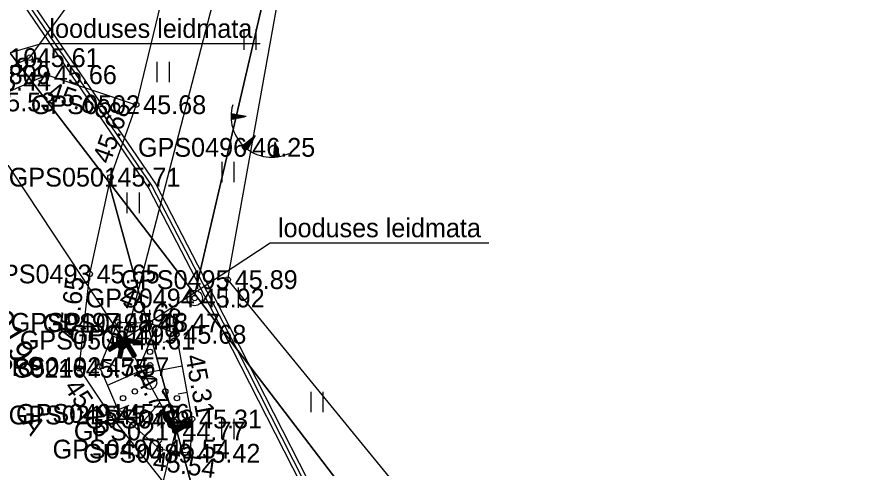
# Model space of a CAD drawing. Extents: x 551623 to 559850, y 6561220 to 6567135.
# Drawn here: x 557214.11 to 557245.87, y 6565529.14 to 6565545.96 of the extents above; entities that cross this region are included whole.
import ezdxf

# ---------------------------------------------------------------- set-up
doc = ezdxf.new("R2010")
doc.units = 0
for name, color, linetype in [('HALJASTUS', 7, 'Continuous'), ('KORGUS-EH2000', 7, 'Continuous'), ('MOOTKORG-EH2000', 7, 'Continuous'), ('MOOTMPUNKT', 7, 'Continuous'), ('MOOTNR', 7, 'Continuous'), ('MOOTPIIR', 7, 'Continuous'), ('MPKAABEL', 7, 'Continuous'), ('PIIR', 7, 'Continuous'), ('PIIRIMLEITUD', 7, 'Continuous'), ('RELJEEF', 7, 'Continuous'), ('TEE', 7, 'Continuous'), ('TRUUP', 7, 'Continuous')]:
    doc.layers.add(name, color=color, linetype=linetype)

msp = doc.modelspace()

# ---------------------------------------------------------------- linework, layer by layer
at = {"layer": 'HALJASTUS'}
for p, q in [((557222.539, 6565545.503), (557222.539, 6565544.742)), ((557222.994, 6565545.503), (557222.994, 6565544.742)), ((557219.309, 6565544.298), (557219.309, 6565543.537)), ((557219.764, 6565544.298), (557219.764, 6565543.537)), ((557221.722, 6565540.57), (557221.722, 6565539.809)), ((557222.177, 6565540.57), (557222.177, 6565539.809)), ((557218.194, 6565539.424), (557218.194, 6565538.663)), ((557218.649, 6565539.424), (557218.649, 6565538.663)), ((557221.884, 6565535.896), (557221.884, 6565535.135)), ((557222.339, 6565535.896), (557222.339, 6565535.135)), ((557219.039, 6565535.066), (557219.039, 6565534.305)), ((557219.494, 6565535.066), (557219.494, 6565534.305)), ((557225.03, 6565532.01), (557225.03, 6565531.249)), ((557225.485, 6565532.01), (557225.485, 6565531.249)), ((557221.718, 6565531.005), (557221.718, 6565530.244)), ((557222.173, 6565531.005), (557222.173, 6565530.244))]:
    msp.add_line(p, q, dxfattribs=at)
for centre, radius in [((557219.055, 6565533.5), 0.1), ((557219.055, 6565533), 0.1), ((557219.055, 6565532.35), 0.25), ((557218.49, 6565532.025), 0.1), ((557219.62, 6565532.025), 0.1), ((557218.055, 6565531.775), 0.1), ((557220.055, 6565531.775), 0.1)]:
    msp.add_circle(centre, radius, dxfattribs=at)
at = {"layer": 'KORGUS-EH2000'}
for centre in [(557215.219, 6565543.815), (557218.541, 6565542.697), (557216.81, 6565536.399), (557221.944, 6565536.187), (557220.034, 6565534.151), (557216.407, 6565532.888), (557220.617, 6565530.998), (557220.001, 6565530.554), (557219.421, 6565529.879)]:
    msp.add_circle(centre, 0.1, dxfattribs=at)
at = {"layer": 'MOOTMPUNKT'}
for centre in [(557214.58, 6565544.448), (557215.219, 6565543.815), (557218.541, 6565542.697), (557222.596, 6565541.11), (557217.583, 6565540.001), (557216.81, 6565536.399), (557221.944, 6565536.187), (557220.717, 6565535.502), (557217.864, 6565534.597), (557219.052, 6565534.569), (557218.133, 6565533.935), (557220.034, 6565534.151), (557217.173, 6565532.944), (557216.407, 6565532.888), (557217.576, 6565531.147), (557217.92, 6565531.207), (557220.617, 6565530.998), (557220.001, 6565530.554), (557219.421, 6565529.879), (557220.557, 6565529.725)]:
    msp.add_circle(centre, 0.1, dxfattribs=at)
at = {"layer": 'MOOTPIIR'}
msp.add_lwpolyline([(557260.359, 6565490.738), (557251.832, 6565498.956), (557268.521, 6565527.888), (557281.159, 6565552.652), (557282.992, 6565558.9), (557276.665, 6565563.199), (557274.078, 6565564.234), (557268.225, 6565556.681), (557258.656, 6565536.501), (557254.413, 6565528.556), (557244.461, 6565510.001), (557234.085, 6565521.347), (557221.944, 6565536.187), (557223.901, 6565547.053), (557226.743, 6565560.798), (557232.03, 6565580.807)], dxfattribs=at)
at = {"layer": 'MPKAABEL'}
for points in [[(557210.203, 6565552.121), (557210.809, 6565551.219), (557211.326, 6565550.845), (557219.007, 6565539.58), (557222.109, 6565533.603), (557224.674, 6565528.557), (557232.321, 6565518.779), (557231.915, 6565517.669), (557223.364, 6565515.091), (557214.02, 6565512.972), (557212.862, 6565512.315), (557212.385, 6565511.357), (557207.948, 6565491.367), (557206.56, 6565485.621), (557202.041, 6565465.59), (557200.474, 6565457.882), (557200.884, 6565457.447)], [(557210.324, 6565552.209), (557210.919, 6565551.325), (557211.435, 6565550.951), (557219.136, 6565539.657), (557222.243, 6565533.672), (557224.801, 6565528.638), (557233.939, 6565516.954), (557240.894, 6565507.613), (557243.634, 6565503.891), (557245.803, 6565502.047), (557246.442, 6565501.845), (557246.892, 6565501.18), (557256.964, 6565492.747), (557271.731, 6565479.147), (557281.188, 6565471.572), (557281.649, 6565470.848), (557281.274, 6565470.239), (557276.896, 6565463.876), (557276.667, 6565463.102)], [(557210.445, 6565552.298), (557211.028, 6565551.431), (557211.544, 6565551.057), (557219.265, 6565539.734), (557222.376, 6565533.74), (557224.928, 6565528.719), (557234.058, 6565517.045), (557241.014, 6565507.702), (557243.744, 6565503.995), (557257.063, 6565492.859), (557271.829, 6565479.261), (557281.302, 6565471.674), (557281.826, 6565470.849), (557281.4, 6565470.157), (557277.041, 6565463.822), (557276.667, 6565463.102)]]:
    msp.add_lwpolyline(points, dxfattribs=at)
at = {"layer": 'PIIR'}
for points in [[(557247.16, 6565644.8), (557243.52, 6565632.96), (557239.6, 6565616.81), (557237.1, 6565606.05), (557268.54, 6565624.34), (557273.15, 6565615.44), (557233.99, 6565592.65), (557220.72, 6565535.64), (557217.51, 6565539.84), (557210.7, 6565548.72), (557215.43, 6565552.43), (557216.16, 6565551.43), (557232.31, 6565621.12), (557235.81, 6565635.09), (557239.68, 6565647.67)], [(557210.7, 6565548.72), (557217.51, 6565539.84), (557224.65, 6565513.73), (557212.93, 6565510.39)]]:
    msp.add_lwpolyline(points, dxfattribs=at)
for points in [[(557220.72, 6565535.64), (557233.99, 6565592.65), (557277.21, 6565560.2), (557246.92, 6565501.3)], [(557224.65, 6565513.73), (557217.51, 6565539.84), (557220.72, 6565535.64), (557246.92, 6565501.3), (557275.95, 6565476.52), (557283.59, 6565470.01), (557285.82, 6565468.48), (557319.26, 6565446.05), (557321.79, 6565446.66), (557331.72, 6565439.99), (557325.05, 6565430.04), (557276.37, 6565462.87), (557239.51, 6565494.32)]]:
    msp.add_lwpolyline(points, close=True, dxfattribs=at)
at = {"layer": 'PIIRIMLEITUD'}
msp.add_circle((557220.717, 6565535.502), 0.285, dxfattribs=at)
at = {"layer": 'RELJEEF'}
for p, q in [((557222.069, 6565542.297), (557222.136, 6565542.35)), ((557222.069, 6565542.264), (557222.168, 6565542.344)), ((557222.069, 6565542.232), (557222.201, 6565542.338)), ((557222.07, 6565542.201), (557222.233, 6565542.331)), ((557222.071, 6565542.33), (557222.104, 6565542.356)), ((557222.071, 6565542.17), (557222.265, 6565542.325)), ((557222.629, 6565542.255), (557222.073, 6565542.362)), ((557222.629, 6565542.255), (557222.073, 6565542.146)), ((557222.083, 6565542.148), (557222.297, 6565542.319)), ((557222.136, 6565542.158), (557222.329, 6565542.313)), ((557222.189, 6565542.169), (557222.362, 6565542.307)), ((557222.242, 6565542.179), (557222.394, 6565542.3)), ((557222.295, 6565542.189), (557222.426, 6565542.294)), ((557222.348, 6565542.2), (557222.458, 6565542.288)), ((557222.401, 6565542.21), (557222.491, 6565542.282)), ((557222.454, 6565542.221), (557222.523, 6565542.275)), ((557222.507, 6565542.231), (557222.555, 6565542.269)), ((557222.56, 6565542.241), (557222.587, 6565542.263)), ((557222.961, 6565541.535), (557222.517, 6565541.183)), ((557222.662, 6565541.057), (557222.67, 6565541.304)), ((557222.961, 6565541.535), (557222.681, 6565541.042)), ((557222.686, 6565541.051), (557222.696, 6565541.325)), ((557222.713, 6565541.098), (557222.722, 6565541.345)), ((557222.74, 6565541.145), (557222.748, 6565541.366)), ((557222.766, 6565541.192), (557222.773, 6565541.386)), ((557222.793, 6565541.239), (557222.799, 6565541.406)), ((557222.82, 6565541.286), (557222.825, 6565541.427)), ((557222.846, 6565541.333), (557222.85, 6565541.447)), ((557222.873, 6565541.38), (557222.876, 6565541.467)), ((557222.9, 6565541.427), (557222.902, 6565541.488)), ((557222.926, 6565541.474), (557222.928, 6565541.508)), ((557223.693, 6565541.311), (557223.651, 6565540.745)), ((557223.693, 6565541.311), (557223.866, 6565540.771)), ((557222.54, 6565541.16), (557222.542, 6565541.203)), ((557222.564, 6565541.138), (557222.567, 6565541.223)), ((557222.589, 6565541.116), (557222.593, 6565541.243)), ((557222.613, 6565541.095), (557222.619, 6565541.264)), ((557222.637, 6565541.076), (557222.645, 6565541.284)), ((557223.863, 6565540.781), (557223.668, 6565540.974)), ((557223.846, 6565540.832), (557223.67, 6565541.006)), ((557223.83, 6565540.884), (557223.673, 6565541.039)), ((557223.813, 6565540.935), (557223.675, 6565541.072)), ((557223.797, 6565540.987), (557223.678, 6565541.105)), ((557223.78, 6565541.038), (557223.68, 6565541.137)), ((557223.764, 6565541.09), (557223.683, 6565541.17)), ((557223.748, 6565541.141), (557223.685, 6565541.203)), ((557223.731, 6565541.193), (557223.688, 6565541.235)), ((557223.715, 6565541.244), (557223.69, 6565541.268)), ((557223.684, 6565540.747), (557223.653, 6565540.777)), ((557223.716, 6565540.75), (557223.656, 6565540.81)), ((557223.749, 6565540.753), (557223.658, 6565540.843)), ((557223.78, 6565540.757), (557223.661, 6565540.875)), ((557223.811, 6565540.761), (557223.663, 6565540.908)), ((557223.842, 6565540.766), (557223.666, 6565540.941)), ((557218.326, 6565534.586), (557218.319, 6565534.298)), ((557219.304, 6565534.461), (557218.668, 6565532.968)), ((557217.656, 6565534.101), (557218.157, 6565533.891)), ((557220.071, 6565533.947), (557219.542, 6565533.85)), ((557217.271, 6565533.178), (557217.77, 6565532.969)), ((557217.468, 6565532.258), (557218.754, 6565532.811)), ((557220.253, 6565532.964), (557218.816, 6565532.698)), ((557220.435, 6565531.981), (557220.102, 6565531.919)), ((557217.863, 6565531.34), (557218.276, 6565531.517)), ((557218.56, 6565530.64), (557219.418, 6565531.61)), ((557220.617, 6565530.998), (557219.836, 6565530.853)), ((557219.31, 6565529.978), (557219.496, 6565530.189))]:
    msp.add_line(p, q, dxfattribs=at)
for points in [[(557220.617, 6565530.998), (557220.034, 6565534.151), (557219.052, 6565534.569), (557217.864, 6565534.597), (557217.173, 6565532.944), (557217.92, 6565531.207), (557219.421, 6565529.879), (557220.557, 6565529.725), (557220.617, 6565530.998)], [(557218.133, 6565533.935), (557220.001, 6565530.554)]]:
    msp.add_lwpolyline(points, dxfattribs=at)
msp.add_arc((557223.582, 6565542.257), 1.514, 163.4234, 295.1745, dxfattribs=at)
at = {"layer": 'TEE'}
for points in [[(557212.77, 6565543.567), (557214.58, 6565544.448), (557215.973, 6565546.356), (557217.081, 6565550.023), (557220.227, 6565562.985), (557221.475, 6565570.114), (557224.221, 6565582.625), (557225.413, 6565590.016), (557228.429, 6565600.116), (557229.743, 6565603.685), (557230.125, 6565607.263), (557231.922, 6565613.779), (557233.029, 6565613.436), (557233.514, 6565609.814), (557234.31, 6565606.246), (557234.948, 6565604.777), (557236.542, 6565603.51), (557239.354, 6565604.872), (557243.725, 6565606.519), (557249.048, 6565609.17), (557251.842, 6565610.267), (557255.003, 6565610.368), (557259.039, 6565609.66), (557262.07, 6565608.308)], [(557245.531, 6565598.112), (557244.258, 6565599.731), (557242.076, 6565600.586), (557239.713, 6565600.229), (557235.642, 6565598.419), (557233.664, 6565596.869), (557231.395, 6565594.227), (557230.464, 6565591.996), (557228.773, 6565587.376), (557227.498, 6565580.515), (557223.017, 6565561.333), (557220.246, 6565549.793), (557218.541, 6565542.697)], [(557212.926, 6565542.8), (557215.219, 6565543.815), (557218.541, 6565542.697), (557217.583, 6565540.001), (557216.81, 6565536.399), (557216.407, 6565532.888), (557217.576, 6565531.147), (557220.093, 6565527.969), (557222.805, 6565524.751), (557220.12, 6565522.654), (557218.372, 6565523.589), (557216.531, 6565523.904), (557215.22, 6565522.74), (557214.253, 6565520.511), (557211.149, 6565508.435)]]:
    msp.add_lwpolyline(points, dxfattribs=at)
at = {"layer": 'TRUUP'}
for p, q in [((557221.992, 6565548.8), (557218.133, 6565533.935)), ((557211.448, 6565543.939), (557218.056, 6565533.957)), ((557218.158, 6565534.033), (557217.487, 6565533.638)), ((557218, 6565534.041), (557217.845, 6565533.278)), ((557218.138, 6565533.868), (557217.989, 6565533.985)), ((557218.192, 6565533.857), (557217.995, 6565534.012)), ((557218.763, 6565533.886), (557218, 6565534.041)), ((557218.247, 6565533.846), (557218, 6565534.04)), ((557218.301, 6565533.835), (557218.053, 6565534.03)), ((557218.095, 6565533.831), (557218.085, 6565533.99)), ((557218.356, 6565533.823), (557218.107, 6565534.019)), ((557218.121, 6565533.815), (557218.109, 6565534.004)), ((557218.149, 6565533.767), (557218.133, 6565534.018)), ((557218.178, 6565533.719), (557218.157, 6565534.032)), ((557218.553, 6565533.362), (557218.158, 6565534.033)), ((557218.41, 6565533.812), (557218.162, 6565534.008)), ((557218.206, 6565533.671), (557218.185, 6565533.987)), ((557218.464, 6565533.801), (557218.216, 6565533.997)), ((557218.519, 6565533.79), (557218.27, 6565533.986)), ((557218.133, 6565533.935), (557217.523, 6565533.577)), ((557217.564, 6565533.519), (557217.554, 6565533.678)), ((557218.108, 6565533.838), (557217.559, 6565533.516)), ((557217.588, 6565533.533), (557217.578, 6565533.692)), ((557217.613, 6565533.547), (557217.602, 6565533.706)), ((557217.637, 6565533.561), (557217.626, 6565533.72)), ((557217.661, 6565533.575), (557217.651, 6565533.734)), ((557217.685, 6565533.589), (557217.675, 6565533.749)), ((557217.709, 6565533.604), (557217.699, 6565533.763)), ((557217.733, 6565533.618), (557217.723, 6565533.777)), ((557217.757, 6565533.632), (557217.747, 6565533.791)), ((557217.781, 6565533.646), (557217.771, 6565533.805)), ((557217.806, 6565533.66), (557217.795, 6565533.819)), ((557217.83, 6565533.675), (557217.819, 6565533.834)), ((557217.854, 6565533.689), (557217.844, 6565533.848)), ((557217.878, 6565533.703), (557217.868, 6565533.862)), ((557217.902, 6565533.717), (557217.892, 6565533.876)), ((557218.056, 6565533.957), (557217.915, 6565533.264)), ((557217.926, 6565533.731), (557217.916, 6565533.89)), ((557218.053, 6565533.585), (557217.928, 6565533.683)), ((557218.058, 6565533.612), (557217.933, 6565533.711)), ((557218.064, 6565533.639), (557217.939, 6565533.738)), ((557217.95, 6565533.746), (557217.94, 6565533.905)), ((557218.07, 6565533.667), (557217.944, 6565533.766)), ((557218.075, 6565533.694), (557217.95, 6565533.793)), ((557218.081, 6565533.722), (557217.956, 6565533.82)), ((557218.086, 6565533.749), (557217.961, 6565533.848)), ((557217.975, 6565533.76), (557217.964, 6565533.919)), ((557218.092, 6565533.777), (557217.967, 6565533.875)), ((557218.098, 6565533.804), (557217.972, 6565533.903)), ((557218.103, 6565533.831), (557217.978, 6565533.93)), ((557218.109, 6565533.859), (557217.983, 6565533.958)), ((557218.112, 6565533.873), (557217.985, 6565533.25)), ((557217.999, 6565533.774), (557217.988, 6565533.933)), ((557218.023, 6565533.788), (557218.013, 6565533.947)), ((557218.047, 6565533.802), (557218.037, 6565533.961)), ((557218.749, 6565533.816), (557218.056, 6565533.957)), ((557218.071, 6565533.816), (557218.061, 6565533.976)), ((557218.43, 6565533.29), (557218.108, 6565533.838)), ((557218.735, 6565533.746), (557218.112, 6565533.873)), ((557218.491, 6565533.326), (557218.133, 6565533.935)), ((557218.234, 6565533.623), (557218.213, 6565533.939)), ((557218.262, 6565533.575), (557218.242, 6565533.891)), ((557218.29, 6565533.527), (557218.27, 6565533.843)), ((557218.318, 6565533.48), (557218.298, 6565533.795)), ((557218.573, 6565533.779), (557218.325, 6565533.975)), ((557218.347, 6565533.432), (557218.326, 6565533.747)), ((557218.375, 6565533.384), (557218.354, 6565533.699)), ((557218.628, 6565533.768), (557218.379, 6565533.964)), ((557218.682, 6565533.757), (557218.434, 6565533.953)), ((557218.735, 6565533.747), (557218.488, 6565533.942)), ((557218.741, 6565533.775), (557218.543, 6565533.931)), ((557218.746, 6565533.802), (557218.597, 6565533.92)), ((557218.752, 6565533.83), (557218.652, 6565533.909)), ((557218.757, 6565533.857), (557218.706, 6565533.897)), ((557218.735, 6565533.746), (557218.763, 6565533.886)), ((557217.559, 6565533.516), (557217.487, 6565533.638)), ((557217.509, 6565533.602), (557217.506, 6565533.649)), ((557217.537, 6565533.554), (557217.53, 6565533.663)), ((557217.986, 6565533.255), (557217.861, 6565533.354)), ((557217.992, 6565533.283), (557217.866, 6565533.381)), ((557217.997, 6565533.31), (557217.872, 6565533.409)), ((557218.003, 6565533.338), (557217.877, 6565533.436)), ((557218.008, 6565533.365), (557217.883, 6565533.464)), ((557218.014, 6565533.393), (557217.889, 6565533.491)), ((557218.019, 6565533.42), (557217.894, 6565533.519)), ((557218.025, 6565533.447), (557217.9, 6565533.546)), ((557218.031, 6565533.475), (557217.905, 6565533.573)), ((557218.036, 6565533.502), (557217.911, 6565533.601)), ((557218.042, 6565533.53), (557217.917, 6565533.628)), ((557218.047, 6565533.557), (557217.922, 6565533.656)), ((557218.403, 6565533.336), (557218.382, 6565533.652)), ((557218.431, 6565533.29), (557218.411, 6565533.604)), ((557218.43, 6565533.29), (557218.553, 6565533.362)), ((557218.455, 6565533.304), (557218.439, 6565533.556)), ((557218.479, 6565533.319), (557218.467, 6565533.508)), ((557218.503, 6565533.333), (557218.495, 6565533.46)), ((557218.527, 6565533.347), (557218.523, 6565533.412)), ((557217.985, 6565533.25), (557217.845, 6565533.278)), ((557217.887, 6565533.27), (557217.85, 6565533.299)), ((557217.941, 6565533.259), (557217.855, 6565533.327)), ((557219.696, 6565531.196), (557219.574, 6565531.123)), ((557219.599, 6565531.138), (557219.604, 6565531.073)), ((557219.623, 6565531.153), (557219.633, 6565531.025)), ((557219.635, 6565531.16), (557220.001, 6565530.554)), ((557219.647, 6565531.167), (557219.662, 6565530.978)), ((557219.671, 6565531.181), (557219.691, 6565530.93)), ((557219.695, 6565531.196), (557219.719, 6565530.883)), ((557219.696, 6565531.196), (557220.025, 6565530.652)), ((557219.724, 6565531.151), (557219.748, 6565530.835)), ((557219.574, 6565531.123), (557219.977, 6565530.457)), ((557219.752, 6565531.103), (557219.777, 6565530.788)), ((557219.781, 6565531.056), (557219.806, 6565530.74)), ((557219.81, 6565531.008), (557219.834, 6565530.693)), ((557219.839, 6565530.96), (557219.863, 6565530.645)), ((557219.867, 6565530.913), (557219.892, 6565530.597)), ((557219.896, 6565530.865), (557219.92, 6565530.55)), ((557219.925, 6565530.818), (557219.949, 6565530.502)), ((557219.977, 6565530.457), (557220.643, 6565530.859)), ((557220.001, 6565530.554), (557220.606, 6565530.92)), ((557220.025, 6565530.652), (557220.569, 6565530.981)), ((557220.301, 6565530.819), (557220.313, 6565530.66)), ((557220.325, 6565530.834), (557220.337, 6565530.675)), ((557220.349, 6565530.848), (557220.361, 6565530.689)), ((557220.373, 6565530.862), (557220.385, 6565530.704)), ((557220.397, 6565530.877), (557220.409, 6565530.718)), ((557220.421, 6565530.891), (557220.433, 6565530.732)), ((557220.445, 6565530.906), (557220.457, 6565530.747)), ((557220.469, 6565530.92), (557220.481, 6565530.761)), ((557220.493, 6565530.935), (557220.505, 6565530.776)), ((557220.517, 6565530.949), (557220.529, 6565530.79)), ((557220.541, 6565530.964), (557220.553, 6565530.805)), ((557220.564, 6565530.978), (557220.577, 6565530.819)), ((557220.569, 6565530.981), (557220.643, 6565530.859)), ((557220.592, 6565530.943), (557220.601, 6565530.834)), ((557220.621, 6565530.896), (557220.625, 6565530.848)), ((557220.001, 6565530.554), (557217.829, 6565521.747)), ((557219.954, 6565530.77), (557219.978, 6565530.457)), ((557219.982, 6565530.723), (557220.002, 6565530.472)), ((557220.011, 6565530.675), (557220.026, 6565530.486)), ((557220.037, 6565530.66), (557220.05, 6565530.501)), ((557220.061, 6565530.674), (557220.074, 6565530.515)), ((557220.085, 6565530.689), (557220.098, 6565530.53)), ((557220.109, 6565530.703), (557220.122, 6565530.544)), ((557220.133, 6565530.718), (557220.145, 6565530.559)), ((557220.157, 6565530.732), (557220.169, 6565530.573)), ((557220.181, 6565530.747), (557220.193, 6565530.588)), ((557220.205, 6565530.761), (557220.217, 6565530.602)), ((557220.229, 6565530.776), (557220.241, 6565530.617)), ((557220.253, 6565530.79), (557220.265, 6565530.631)), ((557220.277, 6565530.805), (557220.289, 6565530.646))]:
    msp.add_line(p, q, dxfattribs=at)
for points in [[(557211.448, 6565543.939), (557215.023, 6565544.978), (557223.153, 6565544.978)], [(557218.056, 6565533.957), (557223.521, 6565537.558), (557231.652, 6565537.558)]]:
    msp.add_lwpolyline(points, dxfattribs=at)

# ---------------------------------------------------------------- texts
at = {"layer": 'KORGUS-EH2000'}
for s, rotation, p in [(' 45.66', 341.3997, (557214.94, 6565542.986)), (' 45.68', 70.4316, (557217.474, 6565540.212)), (' 45.65', 83.4539, (557216.316, 6565533.671)), (' 45.68', 336.9354, (557217.615, 6565535.37)), (' 45.31', 280.4773, (557220.315, 6565533.594)), (' 44.77', 298.92, (557218.159, 6565533.146)), (' 45.75', 303.8675, (557215.681, 6565532.4)), (' 45.54', 352.2835, (557218.871, 6565529.146))]:
    msp.add_text(s, height=0.7, rotation=rotation, dxfattribs=at).set_placement(p)
msp.add_text(' 45.89', height=0.7, dxfattribs=at).set_placement((557221.944, 6565535.837))
at = {"layer": 'MOOTKORG-EH2000'}
for s, p in [(' 45.61', (557214.58, 6565544.099)), (' 45.22', (557212.503, 6565543.743)), (' 45.66', (557215.219, 6565543.465)), (' 45.44', (557212.77, 6565543.217)), (' 45.53', (557212.926, 6565542.45)), (' 45.68', (557218.541, 6565542.347)), (' 46.25', (557222.596, 6565540.76)), (' 45.71', (557217.583, 6565539.65)), (' 45.65', (557216.81, 6565536.049)), (' 45.89', (557221.944, 6565535.837)), (' 45.92', (557220.717, 6565535.152)), (' 45.48', (557217.864, 6565534.247)), (' 45.47', (557219.052, 6565534.219)), (' 45.68', (557220.034, 6565533.801)), (' 44.61', (557218.133, 6565533.585)), (' 45.75', (557216.407, 6565532.538)), (' 45.57', (557217.173, 6565532.594)), (' 45.77', (557217.576, 6565530.798)), (' 45.66', (557217.92, 6565530.857)), (' 45.31', (557220.617, 6565530.647)), (' 44.77', (557220.001, 6565530.204)), (' 45.54', (557219.421, 6565529.529)), (' 45.42', (557220.557, 6565529.375))]:
    msp.add_text(s, height=0.7, dxfattribs=at).set_placement(p)
at = {"layer": 'MOOTNR'}
for s, p in [('GPS0810 ', (557210.801, 6565544.099)), ('GPS0809 ', (557211.299, 6565543.465)), ('GPS0502 ', (557214.622, 6565542.347)), ('GPS0496 ', (557218.606, 6565540.76)), ('GPS0501 ', (557213.803, 6565539.65)), ('GPS0493 ', (557212.821, 6565536.049)), ('GPS0495 ', (557217.954, 6565535.837)), ('GPS0494 ', (557216.658, 6565535.152)), ('GPS0497 ', (557213.874, 6565534.247)), ('GPS0498 ', (557215.062, 6565534.219)), ('GPS0499 ', (557216.044, 6565533.801)), ('GPS0500 ', (557214.213, 6565533.585)), ('GPS0216 ', (557212.628, 6565532.538)), ('GPS0492 ', (557213.183, 6565532.594)), ('GPS0215 ', (557213.796, 6565530.798)), ('GPS0491 ', (557214.07, 6565530.857)), ('GPS0488 ', (557216.627, 6565530.647)), ('GPS0217 ', (557216.221, 6565530.204)), ('GPS0490 ', (557215.431, 6565529.529)), ('GPS0489 ', (557216.567, 6565529.375))]:
    msp.add_text(s, height=0.7, dxfattribs=at).set_placement(p)
at = {"layer": 'PIIR'}
msp.add_text('33701:001:0198', height=0.9, rotation=301.0493, dxfattribs=at).set_placement((557209.903, 6565539.88))
at = {"layer": 'TEE'}
msp.add_text('A', height=0.7, rotation=303.3315, dxfattribs=at).set_placement((557214.277, 6565530.859))
at = {"layer": 'TRUUP'}
for p in [(557215.315, 6565545.184), (557223.814, 6565537.764)]:
    msp.add_text('looduses leidmata', height=0.7, dxfattribs=at).set_placement(p)

doc.saveas('drawing.dxf')
